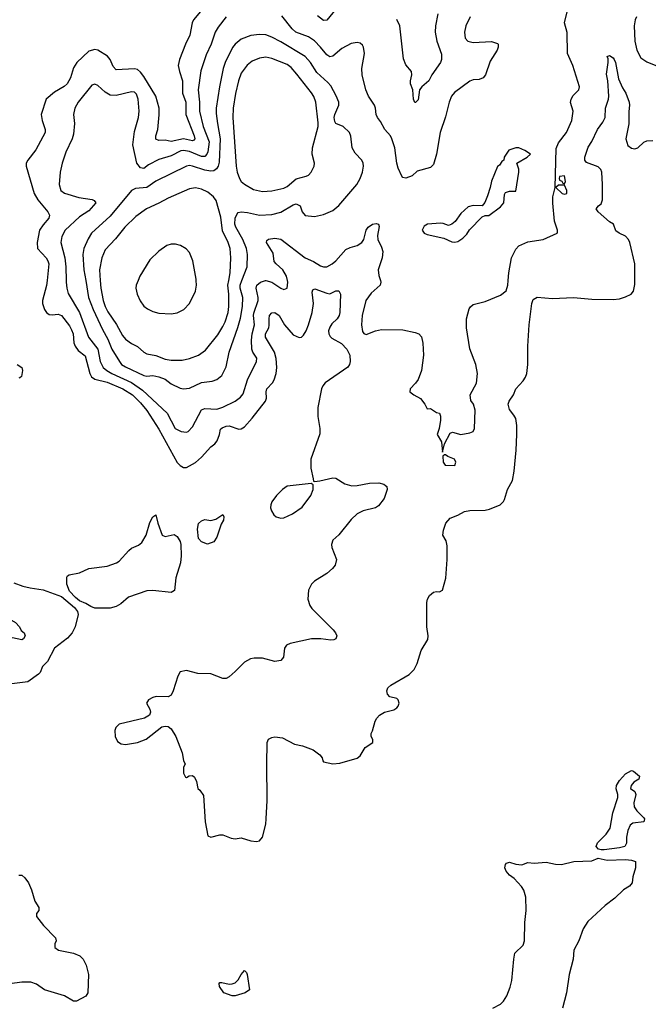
# Model space of a CAD drawing. Header units: inches. Extents: x 1682530 to 1839546, y 640742 to 791647.
# Tile 754 of 923: x 1754837 to 1758959, y 735254 to 741711. Entities that reach past the tile are written whole.
import ezdxf

# ---------------------------------------------------------------- set-up
doc = ezdxf.new("R2010")
doc.units = ezdxf.units.IN
doc.header["$MEASUREMENT"] = 0
doc.layers.add('B7753', color=7, linetype='Continuous')
doc.layers.add('B7754', color=7, linetype='Continuous')

msp = doc.modelspace()

# ---------------------------------------------------------------- linework, layer by layer
at = {"layer": 'B7753', "color": 5}
for points, elevation in [([(1755016.6, 740000), (1755013.2, 739966.8), (1754986.4, 739870), (1754986.4, 739850), (1754999.3, 739810), (1755012.7, 739790), (1755030, 739778), (1755050, 739775.9), (1755090, 739780.8), (1755110, 739771), (1755162.5, 739702.5), (1755177.5, 739677.5), (1755186.8, 739650), (1755192.6, 739592.6), (1755200.1, 739570), (1755220.8, 739540.8), (1755265.9, 739505.9), (1755296.3, 739390), (1755308.1, 739368.1), (1755330, 739354.5), (1755410, 739333.1), (1755513.5, 739290), (1755576, 739250), (1755630, 739197.3), (1755670, 739147.3), (1755750, 739024.6), (1755870, 738807.4), (1755890, 738786.5), (1755910, 738775.2), (1755930, 738773.8), (1755990, 738807.3), (1756030, 738842.6), (1756090, 738909.2), (1756116.4, 738930), (1756132.3, 738950), (1756148.1, 738990), (1756154.6, 739025.4), (1756164.7, 739035.3), (1756190, 739045.1), (1756210, 739046.7), (1756273.8, 739026.2), (1756290, 739026.9), (1756310, 739040.2), (1756362, 739098), (1756449.8, 739210), (1756456.1, 739230), (1756452.8, 739270), (1756457, 739290), (1756494.8, 739330), (1756506.3, 739350), (1756517.8, 739390), (1756522.9, 739430), (1756518.5, 739490), (1756508.5, 739530), (1756449.9, 739630), (1756448.4, 739650), (1756469.9, 739690), (1756473.4, 739706.6), (1756471.9, 739750), (1756476, 739770), (1756490, 739789.2), (1756510, 739790.7), (1756538.8, 739770), (1756574, 739710), (1756630, 739644.5), (1756670, 739626.7), (1756684, 739630), (1756698.3, 739641.7), (1756715.7, 739670), (1756731.9, 739710), (1756754.6, 739790), (1756764.1, 739850), (1756755.2, 739924.8), (1756760, 739940), (1756773.4, 739946.6), (1756850, 739916.9), (1756870, 739913.6), (1756910, 739933), (1756930, 739933.8), (1756940.6, 739910), (1756936.8, 739790), (1756932.5, 739770), (1756919.8, 739750), (1756883.8, 739716.2), (1756870, 739695.6), (1756862.3, 739670), (1756863.9, 739650), (1756872.5, 739632.5), (1756882.9, 739622.9), (1756947.1, 739587.1), (1756982.3, 739550), (1757001.8, 739510), (1757003.2, 739470), (1756999.7, 739450), (1756987.9, 739432.1), (1756840.2, 739330), (1756824.1, 739310), (1756816.5, 739290), (1756791.5, 739168.5), (1756791.2, 739108.8), (1756806, 739030), (1756805.1, 738994.9), (1756747, 738830), (1756747.2, 738770), (1756760.5, 738700.5), (1756764.7, 738684.7), (1756770, 738682), (1756806.2, 738686.2), (1756890, 738706.7), (1756910, 738705.2), (1756970, 738668.2), (1757014.8, 738654.8), (1757050, 738656.8), (1757130, 738672.4), (1757193, 738673), (1757224.8, 738664.8), (1757236.8, 738656.8), (1757244.2, 738650), (1757246.7, 738630), (1757226, 738570), (1757190, 738523.9), (1757170, 738509.8), (1757090, 738490.7), (1757050, 738470.7), (1757010, 738432.4), (1756930, 738332.1), (1756890, 738296.9), (1756881.1, 738270), (1756884.1, 738250), (1756914.7, 738170), (1756906.8, 738133.2), (1756888.6, 738111.4), (1756850, 738078.9), (1756770.2, 738029.8), (1756750.4, 738010), (1756730.4, 737970), (1756727, 737910), (1756739.5, 737870), (1756752.4, 737850), (1756893.4, 737710), (1756908.7, 737690), (1756916.4, 737670), (1756910.6, 737650), (1756896.7, 737643.3), (1756878.3, 737641.7), (1756810.8, 737650.8), (1756750, 737649.8), (1756610, 737621), (1756586.4, 737610), (1756573.7, 737590), (1756567, 737530), (1756550.2, 737509.8), (1756510, 737503.1), (1756430, 737523.5), (1756374.9, 737525.1), (1756350, 737519.8), (1756310, 737497.4), (1756250, 737437.3), (1756210, 737402.6), (1756190, 737391.2), (1756170, 737389.7), (1756090, 737421.1), (1756004, 737424), (1755930, 737443.7), (1755890, 737435.3), (1755873.2, 737406.8), (1755843.8, 737310), (1755830, 737281.2), (1755810, 737269.5), (1755731.6, 737271.6), (1755710, 737266), (1755682, 737250), (1755667.7, 737230), (1755690.7, 737190), (1755694, 737170), (1755687.3, 737150), (1755656, 737130), (1755489, 737091), (1755466.5, 737070), (1755461.5, 737050), (1755463.1, 737010), (1755477.4, 736977.4), (1755502, 736962), (1755530, 736958.9), (1755610, 736971.8), (1755666.9, 736993.1), (1755770, 737072.7), (1755790, 737078), (1755810, 737075.5), (1755830, 737060.7), (1755860.4, 737010), (1755902.8, 736902.8), (1755910, 736854), (1755922, 736830), (1755911.6, 736808.4), (1755912, 736770), (1755924.7, 736744.7), (1755930, 736742), (1755948.4, 736751.6), (1755970, 736754), (1755983.6, 736743.6), (1755995.5, 736715.5), (1756004, 736670), (1756018.7, 736658.7), (1756042.7, 736622.7), (1756052.9, 736450), (1756070, 736358.8), (1756090.6, 736350.6), (1756150, 736365.5), (1756170, 736364.9), (1756222.6, 736342.6), (1756250, 736340.3), (1756290, 736344.9), (1756353.6, 736326.4), (1756390, 736321), (1756410, 736326), (1756430, 736351), (1756450, 736436), (1756452.9, 736470), (1756458.9, 736590), (1756456.7, 736830), (1756460.5, 736970), (1756467.9, 736992.1), (1756490, 737004.1), (1756510, 737008.4), (1756561.2, 737001.2), (1756639.5, 736959.5), (1756691.3, 736950), (1756762, 736922), (1756806, 736890), (1756821, 736870), (1756824.7, 736850), (1756830, 736844.7), (1756890.9, 736830.9), (1756935.3, 736835.3), (1757050, 736868.4), (1757070, 736883.8), (1757102.7, 736937.3), (1757153.2, 736970), (1757152.3, 736990), (1757141.2, 737010), (1757141.2, 737030), (1757151.5, 737048.5), (1757167, 737110), (1757178, 737130), (1757197.2, 737150), (1757229, 737170), (1757290, 737186), (1757310, 737198), (1757318.7, 737210), (1757325.6, 737230), (1757319.5, 737250), (1757310, 737259.5), (1757265.2, 737270), (1757248.3, 737288.3), (1757244.7, 737310), (1757252, 737330), (1757270, 737348), (1757390, 737417.6), (1757423, 737450), (1757444, 737490), (1757470, 737574.8), (1757514.1, 737645.9), (1757515.8, 737670), (1757506.8, 737730), (1757507.6, 737890), (1757511.8, 737910), (1757525.1, 737934.9), (1757550, 737956.3), (1757570, 737962), (1757590, 737959.1), (1757610, 737970.7), (1757631.7, 738048.3), (1757640.4, 738170), (1757641.3, 738261.3), (1757633.4, 738293.4), (1757611.6, 738330), (1757616.6, 738363.4), (1757632.3, 738410), (1757658.9, 738441.1), (1757710, 738460.7), (1757753.8, 738486.2), (1757790, 738492.7), (1757890, 738494), (1757918.9, 738501.1), (1757988.7, 738530), (1758009.5, 738550.5), (1758016.2, 738563.8), (1758035.6, 738630), (1758067.8, 738690), (1758078.9, 738750), (1758091.8, 738888.2), (1758098.2, 738990), (1758097, 739050), (1758090, 739095.1), (1758078.4, 739118.4), (1758050, 739155.6), (1758040.3, 739190), (1758045.8, 739210), (1758075.4, 739250), (1758091.1, 739290), (1758137.8, 739342.2), (1758153.6, 739366.4), (1758162, 739390), (1758169.1, 739450), (1758169.2, 739569.2), (1758179, 739710), (1758196.5, 739850), (1758204.8, 739875.2), (1758230, 739890.6), (1758330, 739882.5), (1758469.3, 739889.3), (1758590, 739877.2), (1758730, 739876.3), (1758770, 739881.4), (1758810, 739892.9), (1758847.8, 739910), (1758863.1, 739930), (1758870, 739974), (1758870.1, 740000)], 720), ([(1755140.8, 740000), (1755141, 739990), (1755145.8, 739950), (1755155.7, 739915.7), (1755228.5, 739790), (1755288.6, 739628.6), (1755348.1, 739550), (1755363.8, 739470), (1755384.8, 739430), (1755407.8, 739410), (1755442, 739390), (1755570.7, 739330.7), (1755642.4, 739282.4), (1755802.9, 739130), (1755857, 739030), (1755896, 739010), (1755930, 739005.2), (1755942.7, 739010), (1755970, 739040.5), (1756030, 739152.3), (1756050, 739161), (1756130, 739157.8), (1756169.9, 739170.1), (1756250.4, 739209.6), (1756284.2, 739235.8), (1756301.9, 739258.1), (1756329.7, 739349.7), (1756390.8, 739470), (1756392.1, 739492.1), (1756365.6, 739530), (1756359.1, 739550), (1756357.7, 739610), (1756361.1, 739650), (1756375.8, 739710), (1756370.3, 739770), (1756373, 739787), (1756400.2, 739870), (1756400.7, 739890), (1756387, 739950), (1756392.8, 739970), (1756415.8, 739990), (1756448.3, 740000)], 740), ([(1755269.5, 740000), (1755287.2, 739890), (1755318, 739810), (1755379.4, 739679.4), (1755415.3, 739615.3), (1755440.4, 739550), (1755490.2, 739470), (1755505.4, 739450), (1755530, 739433.9), (1755650, 739378.6), (1755670, 739374.2), (1755710, 739378.1), (1755750, 739369.5), (1755790, 739353.4), (1755830, 739323.9), (1755890, 739293.6), (1755910, 739289.2), (1755950, 739294.7), (1756030, 739332.1), (1756099.3, 739340.7), (1756130, 739350.3), (1756161.5, 739378.5), (1756190, 739434), (1756210.6, 739530), (1756268.3, 739691.7), (1756285.6, 739754.4), (1756297.8, 739830), (1756300.6, 739890), (1756283, 739950), (1756281.9, 739970), (1756293.7, 740000)], 760), ([(1755365.1, 740000), (1755369.1, 739950), (1755384.3, 739870), (1755396.8, 739830), (1755415.1, 739795.1), (1755471.3, 739711.3), (1755510, 739640.6), (1755530, 739615.9), (1755570, 739586.8), (1755610, 739568.5), (1755650, 739531.2), (1755670, 739519.8), (1755730, 739508.8), (1755790, 739485.7), (1755830, 739478.4), (1755902.6, 739477.4), (1755950, 739489.4), (1756009.9, 739510.1), (1756056.2, 739543.8), (1756135.3, 739644.7), (1756170, 739699.7), (1756183.7, 739730), (1756203.1, 739790), (1756209.4, 739830), (1756208.6, 739910), (1756202.2, 739970), (1756207.5, 740000)], 780), ([(1755612.9, 740000), (1755600.7, 739970), (1755598.2, 739950), (1755607.5, 739910), (1755626.2, 739866.2), (1755650, 739832.6), (1755674, 739814), (1755710, 739796.8), (1755750, 739786.6), (1755830, 739782.2), (1755870, 739789.3), (1755912.8, 739810), (1755951.1, 739848.9), (1755988.9, 739930), (1755995.7, 739970), (1755994.5, 740000)], 820), ([(1756451.8, 740000), (1756490, 739989.3), (1756550, 739950.3), (1756570, 739942.4), (1756590, 739951), (1756596.1, 739990), (1756594, 740000)], 740), ([(1757202.8, 740000), (1757205.8, 739990), (1757201.1, 739970), (1757142.3, 739917.7), (1757107.6, 739870), (1757081.7, 739770), (1757078.9, 739710), (1757085.9, 739665.9), (1757093.5, 739653.5), (1757110, 739645.7), (1757169.8, 739670.2), (1757210, 739679.2), (1757350, 739677.2), (1757430, 739660.2), (1757453.7, 739650), (1757472, 739632), (1757479.6, 739590), (1757484.6, 739510), (1757472.6, 739410), (1757450, 739352), (1757432.9, 739327.1), (1757397.3, 739290), (1757396, 739270), (1757421, 739250), (1757466, 739226), (1757493.4, 739190), (1757510, 739158.8), (1757530, 739161), (1757570, 739134.8), (1757590.8, 739130), (1757597.3, 739110), (1757595.9, 739084.1), (1757587.7, 739030), (1757574.8, 738990), (1757602, 738942), (1757610, 738874), (1757622, 738930), (1757660.2, 738999.8), (1757674.6, 739005.4), (1757730.5, 738990.5), (1757790, 739002), (1757810, 739010.8), (1757819.6, 739030), (1757824.5, 739150), (1757812, 739190), (1757794.5, 739214.5), (1757791.6, 739250), (1757833, 739327), (1757839.7, 739390), (1757827.4, 739450), (1757790, 739552.7), (1757767, 739690), (1757766.9, 739750), (1757785.4, 739814.6), (1757792.6, 739827.4), (1757810, 739842.6), (1757890, 739863.1), (1757990, 739903.8), (1758026.6, 739933.4), (1758039.1, 739970), (1758040.8, 740000)], 740), ([(1754820.5, 739450), (1754850.4, 739430), (1754856, 739410), (1754848.5, 739371.5), (1754837.7, 739362.3), (1754830, 739361.1)], 680), ([(1754799, 738019), (1754856.7, 737996.7), (1754905, 737985), (1754990, 737972.9), (1755110, 737928), (1755196.2, 737856.2), (1755214.8, 737830), (1755221.1, 737810), (1755201.4, 737730), (1755181.5, 737690), (1755150, 737656.1), (1755064.5, 737590), (1755018.6, 737501.4), (1754986.7, 737470), (1754970.4, 737430), (1754959.9, 737420.1), (1754890.2, 737369.8), (1754784.6, 737355.4)], 680), ([(1757940.5, 735230), (1757990, 735254.5), (1758010, 735274), (1758030.8, 735309.2), (1758053.8, 735366.2), (1758064.8, 735410), (1758076.4, 735550), (1758083.8, 735590), (1758138.5, 735641.5), (1758147.6, 735670), (1758149.9, 735790), (1758158.3, 735870), (1758155.9, 735955.9), (1758142.5, 736002.5), (1758127.3, 736027.3), (1758079.2, 736079.2), (1758050, 736100.5), (1758026.3, 736126.3), (1758018.5, 736150), (1758022, 736170), (1758030, 736180.4), (1758050, 736187), (1758090, 736172.2), (1758130, 736168), (1758170, 736183.8), (1758210, 736179.3), (1758290, 736186.4), (1758350, 736173.4), (1758390, 736170.6), (1758470, 736190.4), (1758590, 736195.2), (1758630, 736211.9), (1758690, 736199.7), (1758810, 736204.6), (1758850, 736199.8), (1758875.6, 736190), (1758876.2, 736150), (1758859, 736090), (1758854, 736050), (1758836.4, 736030), (1758795.8, 736004.2), (1758739.7, 735950), (1758677.2, 735902.8), (1758562.6, 735797.4), (1758531.9, 735750), (1758503.8, 735670), (1758470.2, 735610), (1758466.7, 735550), (1758441.2, 735450), (1758423.6, 735330), (1758397.7, 735230)], 680), ([(1754830, 736100.3), (1754850, 736101.1), (1754870, 736084), (1754895.3, 736050), (1754914.7, 736005.3), (1754935.3, 735930), (1754961.6, 735890), (1754962, 735870), (1754947.7, 735850), (1754946, 735830), (1754992, 735770), (1755070.6, 735690), (1755076.3, 735670), (1755066.8, 735650), (1755067.5, 735627.5), (1755092, 735610), (1755190, 735590.3), (1755232.1, 735572.1), (1755252.4, 735550), (1755271.6, 735511.6), (1755287.5, 735450), (1755283.1, 735330), (1755270, 735307.3), (1755210, 735274), (1755190, 735275.6), (1755129.8, 735309.8), (1754999.3, 735350), (1754946.4, 735386.4), (1754910, 735398.5), (1754850, 735399.2), (1754772, 735388)], 680)]:
    msp.add_lwpolyline(points, dxfattribs=dict(at, elevation=elevation))
for points, elevation in [([(1757630, 738858), (1757622, 738858), (1757611.6, 738848.4), (1757614.8, 738810), (1757626.8, 738790), (1757690, 738788.5), (1757696, 738810), (1757688, 738830), (1757645.6, 738845.6)], 740), ([(1756749.2, 738669.2), (1756590, 738651.4), (1756559.7, 738630), (1756521.2, 738590), (1756490.2, 738550), (1756482.8, 738530), (1756482, 738510), (1756487.6, 738490), (1756504.1, 738464.1), (1756519.1, 738450), (1756550, 738441.5), (1756570, 738443.9), (1756626, 738470), (1756690, 738514.6), (1756746.9, 738590), (1756760.5, 738630), (1756760.4, 738660.4)], 720), ([(1755790, 738321.1), (1755850, 738336), (1755870, 738321.7), (1755888.2, 738290), (1755894.2, 738270), (1755895.6, 738195.6), (1755891.2, 738150), (1755861.5, 738050), (1755852.6, 737967.4), (1755830, 737955.3), (1755710, 737968.1), (1755670, 737964.7), (1755550, 737923.3), (1755499.9, 737880.1), (1755470, 737862), (1755430, 737852.4), (1755330, 737852.6), (1755302.3, 737862.3), (1755270, 737883.1), (1755230, 737900.2), (1755202.1, 737922.1), (1755163.3, 737963.3), (1755145.3, 738010), (1755145.7, 738054.3), (1755150, 738063.1), (1755162, 738070), (1755230, 738084.4), (1755290, 738113.1), (1755410, 738126.5), (1755471.9, 738148.1), (1755490, 738159.5), (1755551.9, 738230), (1755570, 738244.3), (1755615.4, 738264.6), (1755637, 738283), (1755666.2, 738330), (1755690, 738414), (1755710, 738450.3), (1755730, 738464.9), (1755742, 738410), (1755771.5, 738331.5)], 680), ([(1756068.2, 738271.8), (1756030, 738286.6), (1756010, 738308.2), (1756002.4, 738370), (1756010, 738406.8), (1756030, 738424.9), (1756050, 738432.7), (1756090, 738426.4), (1756123.5, 738436.5), (1756170, 738466), (1756175.8, 738450), (1756172.3, 738430), (1756157.8, 738402.2), (1756130, 738317.2), (1756110, 738286.6)], 680), ([(1754850, 737644.8), (1754790, 737657.6), (1754755.8, 737644.2), (1754730, 737626.8), (1754667.1, 737612.9), (1754630, 737589.6), (1754610, 737584.7), (1754590, 737608.5), (1754560.9, 737670), (1754555.9, 737690), (1754559.3, 737700.7), (1754568.2, 737711.8), (1754610, 737714.4), (1754634.6, 737725.4), (1754694.5, 737770), (1754730, 737789.2), (1754753, 737790), (1754810, 737756.9), (1754835.2, 737730), (1754846.5, 737706.5), (1754865.5, 737690), (1754873, 737670), (1754862, 737650)], 660), ([(1758650, 736266.3), (1758631.7, 736271.7), (1758618, 736290), (1758626.4, 736313.6), (1758682.4, 736370), (1758709.8, 736410.2), (1758726.8, 736510), (1758759.1, 736610), (1758759.7, 736630), (1758748.1, 736668.1), (1758750.9, 736690), (1758770, 736720.9), (1758810, 736766.4), (1758850, 736786.8), (1758862.8, 736782.8), (1758902, 736750), (1758898, 736730), (1758864.7, 736710), (1758846, 736690), (1758842, 736670), (1758870.7, 736650.7), (1758878, 736630), (1758864, 736576), (1758867.3, 736550), (1758883.4, 736523.4), (1758930, 736478), (1758934, 736470), (1758930.8, 736450), (1758858.2, 736441.8), (1758839.5, 736430), (1758826.2, 736393.8), (1758817.3, 736350), (1758817.3, 736310), (1758805.3, 736290), (1758770, 736279.9), (1758670, 736267.4)], 680), ([(1756250, 735309.4), (1756229.7, 735310), (1756176.5, 735330), (1756146.8, 735370), (1756144.2, 735390), (1756150, 735397.1), (1756162, 735398), (1756210, 735387.2), (1756230, 735387.6), (1756250, 735394.4), (1756270, 735414.6), (1756290, 735450.4), (1756310, 735474.9), (1756323.4, 735463.4), (1756329, 735449), (1756344, 735350), (1756316.4, 735330)], 680)]:
    msp.add_lwpolyline(points, close=True, dxfattribs=dict(at, elevation=elevation))
at = {"layer": 'B7754', "color": 5}
for points, elevation in [([(1756090, 741847.6), (1755976.5, 741710), (1755968.1, 741690), (1755953, 741610), (1755923.6, 741550), (1755884.4, 741450), (1755876.2, 741410), (1755883.8, 741370), (1755905.5, 741310), (1755903.9, 741230), (1755926.5, 741170), (1755925.8, 741090), (1755980.9, 740950), (1755985.2, 740930), (1755978.9, 740921.1), (1755970, 740916), (1755910, 740928.8), (1755830, 740911.8), (1755790, 740920.6), (1755750, 740917.6), (1755730, 740927.3), (1755729.8, 740950), (1755742.9, 740990), (1755752, 741088), (1755750.8, 741130), (1755729.4, 741210), (1755650, 741337.4), (1755630, 741366.4), (1755610, 741383.7), (1755590, 741389.1), (1755470, 741382), (1755450, 741403), (1755429.2, 741449.2), (1755411.6, 741471.6), (1755350, 741512), (1755330, 741516.1), (1755290, 741503.5), (1755210.6, 741429.4), (1755190, 741394.7), (1755170.1, 741330), (1755147.6, 741290), (1755128.1, 741271.9), (1755064.7, 741235.3), (1755011.2, 741188.8), (1754977.7, 741090), (1754983.9, 741050), (1755004.2, 740990), (1755004.2, 740970), (1754942.4, 740857.6), (1754889.2, 740790), (1754880.2, 740770), (1754878.6, 740750), (1754932.1, 740570), (1754955, 740530), (1755020.2, 740450), (1755031.3, 740430), (1755028.4, 740410), (1754990, 740365), (1754967.7, 740330), (1754951.3, 740250), (1754954, 740210), (1755009.5, 740150), (1755022.3, 740130), (1755028, 740110), (1755016.6, 740000)], 720), ([(1757792, 741730), (1757762.6, 741670), (1757753.1, 741630), (1757758.9, 741590), (1757776.3, 741570), (1757810, 741560.2), (1757930, 741567), (1757970, 741553.7), (1757974, 741550), (1757974.9, 741530), (1757968, 741510), (1757922, 741438), (1757892.2, 741350), (1757876.9, 741330), (1757850, 741317.6), (1757810, 741315.5), (1757790, 741308.4), (1757687.5, 741232.5), (1757667.8, 741210), (1757652.8, 741170), (1757630, 741073.3), (1757594.7, 740970), (1757570.8, 740829.2), (1757550, 740761.1), (1757530, 740740.5), (1757442.7, 740717.3), (1757410, 740687.3), (1757370, 740671.6), (1757350, 740677), (1757343.9, 740683.9), (1757318, 740738), (1757309.8, 740770), (1757297.3, 740870), (1757277.7, 740930), (1757268.4, 740948.4), (1757231.6, 740991.6), (1757204, 741044), (1757183.5, 741070), (1757174.7, 741090), (1757171, 741130), (1757163.1, 741150), (1757124.8, 741210), (1757107.7, 741250), (1757082.6, 741350), (1757081, 741390), (1757098.7, 741490), (1757092, 741530), (1757084.8, 741544.8), (1757070, 741556), (1757050, 741562), (1757010, 741553.6), (1756950, 741521.1), (1756890, 741470.8), (1756870, 741467.8), (1756850, 741479.8), (1756810.4, 741530.4), (1756770, 741571.6), (1756730, 741599), (1756647.7, 741630), (1756623.7, 741650), (1756556.9, 741736.9)], 740), ([(1756910, 741780.4), (1756850, 741708.4), (1756830, 741704.5), (1756790, 741736.8)], 720), ([(1757579.3, 741750), (1757563.8, 741670), (1757562.2, 741630), (1757571.4, 741570), (1757603.8, 741483.8), (1757603.9, 741450), (1757595.6, 741430), (1757539.2, 741350), (1757520.2, 741310), (1757474, 741270), (1757458.3, 741250), (1757450, 741186), (1757431.5, 741168.5), (1757428.5, 741168.5), (1757419.7, 741190), (1757415.1, 741250), (1757400.5, 741290), (1757399.7, 741310), (1757409.6, 741350), (1757407, 741370), (1757370, 741415.1), (1757353.8, 741453.8), (1757329.8, 741670), (1757310, 741711.1)], 720), ([(1758040.8, 740000), (1758043.8, 740050), (1758061.5, 740150), (1758090, 740205.5), (1758110, 740227), (1758170, 740254), (1758270, 740270.3), (1758361.2, 740310), (1758363.2, 740316.8), (1758364.5, 740330), (1758344.7, 740390), (1758332.5, 740507.5), (1758334, 740550), (1758349.6, 740610.4), (1758354.1, 740865.9), (1758370, 740903.7), (1758421.8, 740970), (1758458.7, 741050), (1758466.9, 741110), (1758450, 741168.7), (1758452.4, 741190), (1758466.7, 741213.3), (1758503.6, 741250), (1758508.2, 741270), (1758464.4, 741410), (1758429.9, 741489.9), (1758426.4, 741626.4), (1758410.7, 741690), (1758429.1, 741770)], 740), ([(1756190.7, 741729.3), (1756137.8, 741662.2), (1756119, 741630), (1756093.5, 741550), (1756060.5, 741479.5), (1756024.5, 741375.5), (1756006.6, 741250), (1756014.9, 741170), (1756015.2, 741110), (1756039, 741010), (1756079.3, 740910), (1756070, 740844), (1756065, 740830), (1756050, 740813.3), (1756030, 740813.4), (1755950, 740845.9), (1755910, 740852.5), (1755893.4, 740850), (1755830, 740818.7), (1755750, 740794.6), (1755681.9, 740758.1), (1755650, 740735.5), (1755630, 740739), (1755605.4, 740770), (1755578, 740890), (1755590, 740977.3), (1755615.8, 741070), (1755621, 741110), (1755613.8, 741190), (1755602.5, 741222.5), (1755590, 741235.3), (1755570, 741238.2), (1755470, 741214.6), (1755430, 741216.2), (1755396.6, 741236.6), (1755350, 741279.1), (1755330, 741288.2), (1755310, 741281.3), (1755220.7, 741170), (1755197.3, 741130), (1755190.2, 741090), (1755195.5, 741030), (1755190, 740961.2), (1755181, 740930), (1755138.5, 740841.5), (1755114.5, 740770), (1755101.1, 740710), (1755095.4, 740630), (1755105.8, 740590), (1755130, 740572.4), (1755225.5, 740545.5), (1755312.6, 740532.6), (1755325.7, 740525.7), (1755335.3, 740510), (1755290, 740457.7), (1755230, 740418.7), (1755135.2, 740330), (1755112, 740290), (1755107.6, 740250), (1755132.9, 740150), (1755139.3, 740090), (1755140.8, 740000)], 740), ([(1758881.2, 741730), (1758873.4, 741710), (1758867.2, 741670), (1758871.9, 741570), (1758884.1, 741510), (1758910, 741461.7), (1758950, 741434), (1759030, 741400.7)], 740), ([(1756293.7, 740000), (1756329.2, 740090), (1756330.6, 740170), (1756324.4, 740210), (1756299.7, 740270), (1756254.4, 740350), (1756247.8, 740370), (1756250.4, 740409.6), (1756262.5, 740437.5), (1756270, 740445.4), (1756290, 740451.6), (1756330, 740447.4), (1756410, 740428.2), (1756490, 740433.9), (1756550.4, 740449.6), (1756630, 740496.6), (1756650, 740502.8), (1756675.2, 740490), (1756690.3, 740450), (1756710, 740427.4), (1756770, 740420.3), (1756830, 740432.9), (1756890, 740459.6), (1756930, 740491.8), (1757047.1, 740630), (1757069.8, 740670), (1757085.3, 740710), (1757092.1, 740750), (1757088.6, 740770), (1757079.8, 740790), (1757036.3, 740836.3), (1757016.5, 740870), (1757007.7, 740947.7), (1756999.7, 740970), (1756958.5, 741010), (1756910, 741029.8), (1756902.8, 741042.8), (1756899.9, 741070), (1756903.6, 741090), (1756929.1, 741150), (1756929, 741170), (1756912.5, 741212.5), (1756876.6, 741276.6), (1756858.5, 741298.5), (1756785.4, 741365.4), (1756744.5, 741430), (1756709.1, 741469.1), (1756550, 741566.1), (1756490, 741597), (1756450, 741611.7), (1756410, 741614.2), (1756351.8, 741608.2), (1756290, 741583.1), (1756250, 741550.9), (1756232.4, 741527.6), (1756185.1, 741430), (1756172.1, 741390), (1756146.8, 741270), (1756125.6, 741130), (1756125.3, 741094.7), (1756133.6, 741030), (1756152.1, 740930), (1756144.1, 740775.9), (1756137.6, 740750), (1756127.2, 740732.8), (1756110, 740720.2), (1756090, 740717.2), (1756050, 740723.9), (1755970, 740750.9), (1755950, 740753.6), (1755930, 740749.9), (1755730, 740652.5), (1755670, 740611.1), (1755597, 740603), (1755570, 740591.2), (1755430, 740422.9), (1755308.5, 740311.5), (1755285.2, 740274.8), (1755256.6, 740210), (1755251.6, 740170), (1755258.2, 740070), (1755269.5, 740000)], 760), ([(1758870.1, 740000), (1758870.6, 740110), (1758837.7, 740250), (1758830, 740269.6), (1758810, 740291.1), (1758769.2, 740310), (1758746.5, 740326.5), (1758732, 740370), (1758705.4, 740385.4), (1758629.5, 740450), (1758618, 740470), (1758632.3, 740490), (1758650, 740503.8), (1758659.1, 740530), (1758659.9, 740630), (1758654.5, 740710), (1758648, 740728), (1758630, 740746.6), (1758553.3, 740773.3), (1758542.4, 740790), (1758543.5, 740810), (1758564.4, 740875.6), (1758590, 740912), (1758626.8, 740990), (1758661.5, 741038.5), (1758676.4, 741070), (1758679.3, 741130), (1758698.2, 741190), (1758700.2, 741210), (1758693.5, 741310), (1758685.6, 741354.4), (1758696.9, 741430), (1758695.1, 741455.1), (1758689.2, 741470), (1758704.8, 741475.2), (1758730, 741460.4), (1758736.1, 741450), (1758744.2, 741430), (1758763, 741323), (1758790, 741263), (1758811.5, 741230), (1758833.1, 741170), (1758836.5, 741150), (1758831.6, 741108.4), (1758831.4, 741028.6), (1758812, 740930), (1758826.1, 740886.1), (1758850, 740868), (1758870, 740864), (1758890, 740870.6), (1758930, 740907.7), (1758950, 740915.5), (1758990, 740919.3)], 720), ([(1756207.5, 740000), (1756216.2, 740050), (1756221.1, 740150), (1756217.1, 740210), (1756203.9, 740250), (1756166.4, 740326.4), (1756155.6, 740415.6), (1756124.6, 740524.6), (1756106.8, 740550), (1756070, 740579.8), (1756030, 740600.2), (1755990, 740608.2), (1755950, 740600.8), (1755810, 740540.6), (1755750, 740507.5), (1755668.7, 740471.3), (1755598.8, 740421.2), (1755527.1, 740350), (1755465.2, 740274.8), (1755397.5, 740202.5), (1755374.4, 740150), (1755359.4, 740070), (1755365.1, 740000)], 780), ([(1756594, 740000), (1756587.6, 740030), (1756562, 740070), (1756517.7, 740110), (1756506.2, 740126.2), (1756499, 740179), (1756454.8, 740250), (1756458, 740262), (1756468.9, 740271.1), (1756510, 740278.8), (1756550, 740272.6), (1756710, 740149.4), (1756764.6, 740124.6), (1756810, 740096.5), (1756830, 740090.3), (1756850, 740090.3), (1756885.1, 740110), (1756909.6, 740130), (1756976.4, 740203.6), (1757003.3, 740216.7), (1757050, 740230.4), (1757080.9, 740250), (1757094, 740270), (1757109.6, 740330), (1757122, 740350), (1757150, 740370.4), (1757174.4, 740374.4), (1757190.3, 740370.3), (1757194.9, 740354.9), (1757184.1, 740295.9), (1757186, 740270), (1757210, 740218.7), (1757217.6, 740190), (1757213.9, 740150), (1757188.5, 740070), (1757193.1, 740033.1), (1757202.8, 740000)], 740), ([(1755994.5, 740000), (1755994.2, 740010), (1755971.4, 740130), (1755950, 740183.6), (1755927.9, 740207.9), (1755892, 740230), (1755858.6, 740238.6), (1755830, 740239), (1755802, 740230), (1755750, 740193.3), (1755690, 740136.4), (1755625.2, 740030), (1755612.9, 740000)], 820), ([(1756448.3, 740000), (1756450, 740000.5), (1756451.8, 740000)], 740)]:
    msp.add_lwpolyline(points, dxfattribs=dict(at, elevation=elevation))
for points, elevation in [([(1756450, 741465.6), (1756410, 741459.5), (1756362.1, 741437.9), (1756328.2, 741411.8), (1756290, 741359.8), (1756270.7, 741310), (1756252.2, 741227.8), (1756236.6, 741130), (1756234.1, 741070), (1756257.3, 740750), (1756263.5, 740710), (1756277.4, 740670), (1756290.1, 740650.1), (1756310, 740632), (1756370, 740597.6), (1756430, 740584.8), (1756490, 740589.3), (1756570, 740605.3), (1756590, 740617.1), (1756650, 740667.8), (1756716.2, 740683.8), (1756730, 740690.3), (1756748.9, 740711.1), (1756768.6, 740750), (1756769.8, 740770), (1756755.4, 740830), (1756756.7, 740870), (1756793.9, 741010), (1756795.3, 741035.3), (1756779.5, 741170), (1756766.2, 741206.2), (1756751.5, 741231.5), (1756654.6, 741354.6), (1756617.2, 741397.2), (1756590, 741417.4), (1756490, 741457)], 780), ([(1758110, 740869.6), (1758089.6, 740869.6), (1758044.4, 740855.6), (1758014.8, 740810), (1758010.9, 740789.1), (1757999.6, 740780.4), (1757983.6, 740756.4), (1757970, 740748), (1757930, 740652.7), (1757922.2, 740610), (1757904.7, 740555.3), (1757887, 740513), (1757870.7, 740489.3), (1757810, 740493), (1757777.3, 740482.7), (1757730, 740440.9), (1757691.8, 740388.2), (1757670.2, 740369.8), (1757650, 740360.7), (1757614.8, 740374.8), (1757597, 740377), (1757512, 740370), (1757490, 740356.2), (1757476.4, 740330), (1757488.4, 740310), (1757510, 740302), (1757619, 740279), (1757670, 740254.6), (1757690, 740252.7), (1757710, 740257.3), (1757742, 740278), (1757770, 740304.7), (1757787.8, 740332.2), (1757870, 740418), (1757890, 740426), (1757912.9, 740427.1), (1757990, 740484), (1758011.5, 740510), (1758016.5, 740563.5), (1758023.2, 740576.8), (1758050, 740587.3), (1758090, 740586), (1758109.3, 740710), (1758109.2, 740730), (1758098, 740770), (1758166, 740810), (1758186, 740830), (1758150, 740853.6)], 760), ([(1758410, 740686), (1758378, 740682), (1758374, 740670), (1758378, 740658), (1758392.7, 740652.7), (1758398, 740638), (1758410, 740634), (1758415.3, 740650)], 740), ([(1758410, 740626), (1758370, 740626), (1758354, 740610), (1758394, 740570), (1758410, 740566.8), (1758426, 740570), (1758426, 740590)], 740)]:
    msp.add_lwpolyline(points, close=True, dxfattribs=dict(at, elevation=elevation))

doc.saveas('drawing.dxf')
